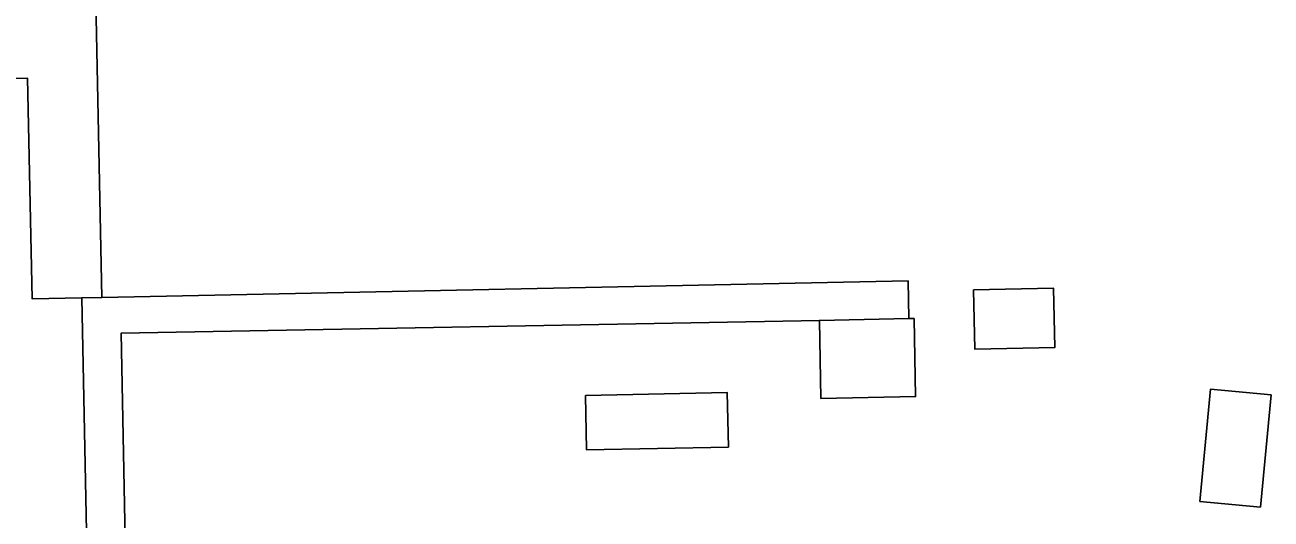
# Model space of a CAD drawing. Extents: x 157320 to 158835, y 386650 to 388491.
# Drawn here: x 158105.2 to 158156.2, y 387758.8 to 387779 of the extents above; entities that cross this region are included whole.
import ezdxf

# ---------------------------------------------------------------- set-up
doc = ezdxf.new("R2010")
doc.units = 0
for name, color, linetype in [('IMGEO_Erf', 7, 'Continuous'), ('IMGEO_Pand', 7, 'Continuous'), ('IMGEO_Voetpad_open', 7, 'Continuous')]:
    doc.layers.add(name, color=color, linetype=linetype)

msp = doc.modelspace()

# ---------------------------------------------------------------- linework, layer by layer
at = {"layer": 'IMGEO_Erf'}
for points in [[(158108.066, 387782.68), (158108.366, 387767.879), (158141.324, 387768.549), (158141.357, 387767.012), (158141.573, 387767.016), (158141.635, 387763.823), (158137.761, 387763.747), (158137.698, 387766.939), (158109.162, 387766.421), (158109.342, 387757.299)], [(158102.737, 387757.541), (158107.413, 387757.618), (158107.755, 387757.624), (158107.547, 387767.862), (158105.515, 387767.821), (158105.332, 387776.836), (158099.193, 387776.711)]]:
    msp.add_lwpolyline(points, dxfattribs=at)
for points in [[(158144.002, 387768.19), (158147.275, 387768.255), (158147.323, 387765.827), (158144.049, 387765.763)], [(158128.138, 387763.874), (158133.935, 387763.988), (158133.979, 387761.762), (158128.182, 387761.648)], [(158153.687, 387764.124), (158156.164, 387763.89), (158155.73, 387759.308), (158153.254, 387759.542)]]:
    msp.add_lwpolyline(points, close=True, dxfattribs=at)
at = {"layer": 'IMGEO_Pand'}
for points in [[(158108.066, 387782.68), (158105.532, 387782.629), (158105.568, 387780.827), (158099.112, 387780.696), (158099.193, 387776.711), (158105.332, 387776.836), (158105.515, 387767.821), (158107.547, 387767.862), (158108.366, 387767.879)], [(158144.002, 387768.19), (158144.049, 387765.763), (158147.323, 387765.827), (158147.275, 387768.255)], [(158141.357, 387767.012), (158137.698, 387766.939), (158137.761, 387763.747), (158141.635, 387763.823), (158141.573, 387767.016)], [(158128.138, 387763.874), (158128.182, 387761.648), (158133.979, 387761.762), (158133.935, 387763.988)], [(158156.164, 387763.89), (158153.687, 387764.124), (158153.254, 387759.542), (158155.73, 387759.308)]]:
    msp.add_lwpolyline(points, close=True, dxfattribs=at)
at = {"layer": 'IMGEO_Voetpad_open'}
msp.add_lwpolyline([(158137.698, 387766.939), (158141.357, 387767.012), (158141.324, 387768.549), (158108.366, 387767.879), (158107.547, 387767.862), (158107.755, 387757.624), (158107.413, 387757.618), (158107.423, 387757.04), (158107.628, 387744.544), (158107.938, 387744.549), (158107.938, 387737.924), (158109.584, 387737.956), (158109.584, 387745.052), (158109.583, 387745.124), (158109.202, 387745.121), (158108.963, 387757.292), (158109.342, 387757.299), (158109.162, 387766.421)], close=True, dxfattribs=at)

doc.saveas('drawing.dxf')
